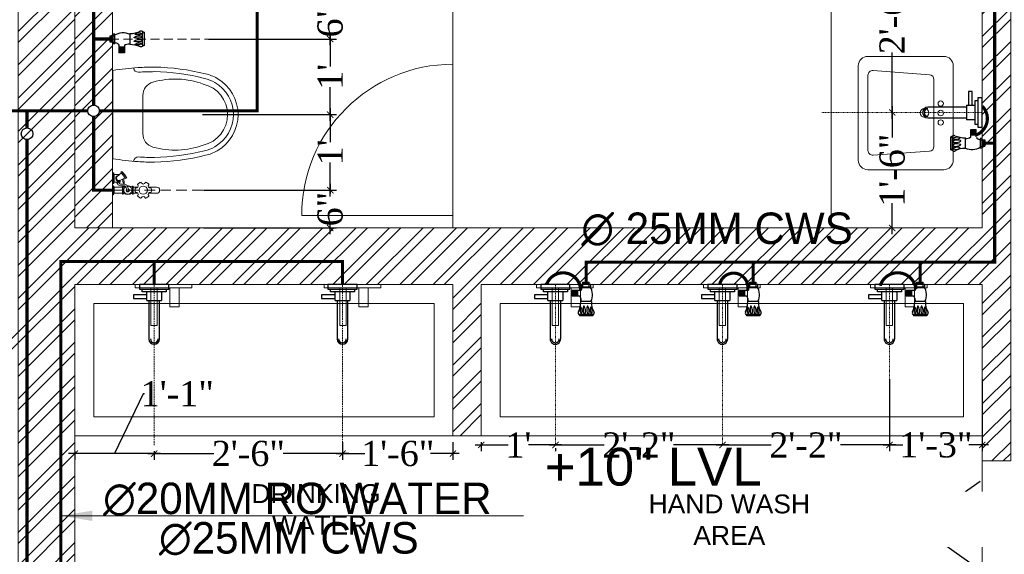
# Model space of a CAD drawing. Header units: inches. Extents: x 105152 to 158499, y 12149 to 30915.
# Tile 319 of 339: x 125261 to 125417, y 29216 to 29301. Entities that reach past the tile are written whole.
import ezdxf

# ---------------------------------------------------------------- set-up
doc = ezdxf.new("R2010")
doc.units = ezdxf.units.IN
doc.header["$MEASUREMENT"] = 0
doc.header["$PDMODE"] = 34
doc.linetypes.add('DASHED2', pattern=[0.375, 0.25, -0.125])
for name, color, linetype, lineweight in [('CENTER', 46, 'DASHED2', 9), ('FC', 1, 'Continuous', 9), ('FIRE TEXT', 7, 'Continuous', 25), ('PL. FICTURE', 4, 'Continuous', 25), ('PP RO ', 4, 'Continuous', 0), ('PP-Domestic  Cold Water Supply', 5, 'Continuous', 25), ('PP-SPRINKLER PIPE', 1, 'Continuous', 0), ('PP-TEXT', 7, 'Continuous', 40), ('RO WATER ', 15, 'Continuous', 15)]:
    doc.layers.add(name, color=color, linetype=linetype, lineweight=lineweight)
doc.layers.add('PD_025_TEXT', color=61, linetype='Continuous')
doc.layers.add('PP--DIM', color=7, linetype='Continuous')
doc.layers.add('PD_BASE', color=8, linetype='Continuous', transparency=0.5)
doc.styles.add('MtX_Times_New_Roman', font='txt')
doc.styles.get("Standard").update_dxf_attribs({"font": 'arial.ttf', "height": 6})
doc.styles.add('style1', font='arial.ttf', dxfattribs={"height": 500})
doc.styles.add('TIMES NEW ROMAN', font='times.ttf')
doc.dimstyles.new('ISO-10', dxfattribs={"dimtxt": 6, "dimasz": 0.5, "dimexe": 1.25, "dimexo": 0.625, "dimtad": 1, "dimtoh": 1, "dimdec": 1, "dimlunit": 4, "dimtxsty": 'Standard', "dimblk": 'ARCHTICK', "dimcen": 2.5, "dimclrt": 3, "dimadec": 0, "dimazin": 0, "dimtfac": 1, "dimtdec": 1, "dimtmove": 1, "dimatfit": 3, "dimfxl": 1, "dimarcsym": 0})
doc.dimstyles.new('PP-DIM', dxfattribs={"dimtxt": 4, "dimasz": 1, "dimexe": 1, "dimexo": 1, "dimgap": 0.09, "dimtad": 0, "dimdec": 0, "dimzin": 0, "dimdsep": 46, "dimlunit": 4, "dimtxsty": 'TIMES NEW ROMAN', "dimblk": 'ARCHTICK', "dimcen": 0.09, "dimdle": 1, "dimclrd": 256, "dimclre": 256, "dimclrt": 256, "dimadec": 0, "dimazin": 0, "dimtfac": 1, "dimtdec": 4, "dimtofl": 0, "dimtmove": 1, "dimatfit": 3, "dimfxl": 1, "dimtolj": 1, "dimtzin": 0, "dimlwd": -1, "dimlwe": -1, "dimarcsym": 0})

# ---------------------------------------------------------------- blocks, each defined once
blk = doc.blocks.new('LV')
at = {"color": 251, "lineweight": 5}
for p, q in [((-254, 510.1), (254, 510.1)), ((-304.8, 50.8), (-304.8, 459.3)), ((-205.3, 127), (-226.3, 430.8)), ((-201, 458), (203.1, 458)), ((228.4, 430.6), (205.5, 126.8)), ((304.8, 459.3), (304.8, 50.8)), ((180.2, 103.5), (-180, 103.5)), ((254, 0), (-254, 0))]:
    blk.add_line(p, q, dxfattribs=at)
for centre, radius in [((0.4, 154.3), 23.6), ((-50.8, 67.2), 14.4), ((0, 67.2), 15.3), ((50.8, 67.2), 14.4)]:
    blk.add_circle(centre, radius, dxfattribs=at)
for centre, radius, start, end in [((-254, 459.3), 50.8, 90, 180), ((254, 459.3), 50.8, 0, 90), ((-201, 432.6), 25.4, 90, 184.2016), ((203.1, 432.6), 25.4, 355.4179, 90), ((-180, 128.9), 25.4, 184.2016, 270), ((180.2, 128.9), 25.4, 270, 355.4179), ((-254, 50.8), 50.8, 180, 270), ((254, 50.8), 50.8, 270, 0)]:
    blk.add_arc(centre, radius, start, end, dxfattribs=at)
blk = doc.blocks.new('ta0p3456')
at = {"color": 251, "lineweight": 5, "ltscale": 12}
for points in [[(-4.5, 0), (4.5, 0), (4.5, -0.5), (-4.5, -0.5)], [(-1, -0.5), (-1, -6.5), (-2, -6.5), (-2, -0.5)], [(2.5, -0.5), (2.5, -3.5), (1, -3.5), (1, -0.5)]]:
    blk.add_lwpolyline(points, close=True, dxfattribs=at)
blk = doc.blocks.new('A$C24556D30')
at = {"color": 251, "lineweight": 5}
for p, q in [((170, 400), (170, 20)), ((300, 210), (300, 292.2)), ((300, 210), (300, 127.8))]:
    blk.add_line(p, q, dxfattribs=at)
for points in [[(279.9, 412.5, 0.02753), (170, 400, 0.02753)], [(564.9, 366.1, 0.054905), (349.5, 395, 0.054905)], [(569.7, 385.6, 0.054905), (350, 415, 0.054905)], [(300, 210), (300, 290, 0.704392)], [(300, 210), (300, 130, -0.704392)], [(564.9, 53.9, -0.054905), (349.5, 25, -0.054905)], [(170, 20, 0.02753), (279.9, 7.5, 0.02753)], [(569.7, 34.4, -0.054905), (350, 5, -0.054905)]]:
    blk.add_lwpolyline(points, format="xyb", dxfattribs=at)
for centre, radius, start, end in [((279.9, 412.5), 20, 184.5905, 273.8823), ((350, -585), 1000, 90, 94.0204), ((350, -585), 980, 90, 94.0204), ((530, 210), 180, 60, 77.2425), ((360, 292.2), 60, 105.9249, 180), ((439, 15.2), 348.1, 69.701, 105.9249), ((530, 210), 135, 0, 77.2425), ((530, 210), 160, 60, 77.2425), ((530, 210), 160, 0, 60), ((530, 210), 180, 0, 60), ((530, 210), 135, 282.7575, 0), ((530, 210), 160, 300, 0), ((530, 210), 180, 300, 0), ((360, 127.8), 60, 180, 254.0751), ((439, 404.8), 348.1, 254.0751, 290.299), ((530, 210), 160, 282.7575, 300), ((530, 210), 180, 282.7575, 300), ((279.9, 7.5), 20, 86.1177, 175.4095), ((350, 1005), 1000, 265.9796, 270), ((350, 1005), 980, 265.9796, 270)]:
    blk.add_arc(centre, radius, start, end, dxfattribs=at)
blk = doc.blocks.new('_ArchTick')
at = {"color": 0, "linetype": 'ByBlock', "const_width": 0.15}
blk.add_lwpolyline([(-0.5, -0.5), (0.5, 0.5)], dxfattribs=at)
blk = doc.blocks.new('FOSSIL-PP')
at = {"layer": 'CENTER', "lineweight": 5, "ltscale": 5}
blk.add_line((-0.13, 0), (19.81, 0), dxfattribs=at)
at = {"layer": 'FC', "color": 4, "lineweight": 5}
for p, q in [((-0.02, 0.53), (-0.13, 0.53)), ((-0.13, -0.53), (-0.13, 0.53)), ((-0.02, 0.46), (-0.02, 0.53)), ((0.03, 0.37), (-0.02, 0.46)), ((0.03, -0.37), (0.03, 0.37)), ((0.03, 0.36), (1.01, 0.36)), ((1.01, -0.46), (1.01, 0.46)), ((1.01, 0.46), (1.11, 0.46)), ((1.11, -0.46), (1.11, 0.46)), ((2.2, -0.46), (2.2, 0.46)), ((2.2, 0.46), (2.3, 0.46)), ((2.3, -0.46), (2.3, 0.46)), ((2.3, 0.36), (2.84, 0.36)), ((4.1, 0.36), (5.04, 0.36)), ((-0.02, -0.53), (-0.13, -0.53)), ((0.01, -0.77), (-0.13, -0.77)), ((-0.13, -2.06), (-0.13, -0.77)), ((0.03, -0.37), (-0.02, -0.46)), ((-0.02, -0.46), (-0.02, -0.53)), ((0.01, -0.86), (0.01, -0.77)), ((0.06, -0.96), (0.01, -0.86)), ((0.03, -0.36), (1.01, -0.36)), ((0.06, -0.96), (0.76, -0.96)), ((0.06, -1.86), (0.06, -0.96)), ((0.76, -1.1), (0.76, -0.96)), ((1.01, -0.46), (1.11, -0.46)), ((2.2, -0.46), (2.3, -0.46)), ((2.3, -0.36), (2.84, -0.36)), ((4.1, -0.36), (5.04, -0.36)), ((0.01, -2.06), (-0.13, -2.06)), ((0.06, -1.86), (0.01, -1.97)), ((0.01, -1.97), (0.01, -2.06)), ((0.06, -1.86), (0.68, -1.86))]:
    blk.add_line(p, q, dxfattribs=at)
at = {"layer": 'FC', "color": 4, "lineweight": 5, "ltscale": 5}
for p, q in [((-0.02, -0.46), (-0.02, 0.46)), ((0.01, -1.97), (0.01, -0.86)), ((0.7, -1.15), (1.35, -1.47)), ((0.76, -1.04), (0.76, -1.05)), ((0.41, -1.63), (0.91, -2.05)), ((0.85, -2.14), (1.4, -1.39)), ((0.85, -2.14), (0.94, -2.22)), ((0.94, -2.22), (1.52, -1.45)), ((1.4, -1.39), (1.52, -1.45))]:
    blk.add_line(p, q, dxfattribs=at)
blk.add_lwpolyline([(1.18, -1.39), (1.22, -0.77), (1.07, -0.99), (1.01, -1.3)], dxfattribs=at)
at = {"layer": 'FC', "color": 4, "lineweight": 5}
blk.add_circle((3.47, 0), 0.486, dxfattribs=at)
for centre, radius, start, end in [((1.66, -0.6), 1.11, 60.4436, 119.5564), ((1.66, 0), 0.486, 261.9846, 237.5179), ((1.66, 0.02), 0.107, 323.8917, 184.9075), ((3.47, 0), 0.972, 168.1949, 191.8051), ((2.58, 0.19), 0.0607, 80.4873, 168.1949), ((2.63, 0.49), 0.243, 260.4873, 39.5127), ((2.86, 0.68), 0.0607, 131.8051, 219.5127), ((3.47, 0), 0.972, 108.1949, 131.8051), ((3.19, 0.87), 0.0607, 20.4873, 108.1949), ((3.47, 0.97), 0.243, 200.4873, 339.5127), ((3.76, 0.87), 0.0607, 71.8051, 159.5127), ((3.47, 0), 0.972, 48.1949, 71.8051), ((4.31, 0.49), 0.243, 140.4873, 279.5127), ((4.08, 0.68), 0.0607, 320.4873, 48.1949), ((4.36, 0.19), 0.0607, 11.8051, 99.5127), ((3.47, 0), 0.972, 348.1949, 11.8051), ((5.04, 0), 0.364, 270, 90), ((0.59, -1.41), 0.357, 61.9682, 267.3149), ((1.66, 0.6), 1.11, 240.4436, 253.6649), ((1.66, 0.6), 1.11, 265.6907, 299.5564), ((2.58, -0.19), 0.0607, 191.8051, 279.5127), ((2.63, -0.49), 0.243, 320.4873, 99.5127), ((2.86, -0.68), 0.0607, 140.4873, 228.1949), ((3.47, 0), 0.972, 228.1949, 251.8051), ((3.19, -0.87), 0.0607, 251.8051, 339.5127), ((3.47, -0.97), 0.243, 20.4873, 159.5127), ((3.76, -0.87), 0.0607, 200.4873, 288.1949), ((3.47, 0), 0.972, 288.1949, 311.8051), ((4.31, -0.49), 0.243, 80.4873, 219.5127), ((4.08, -0.68), 0.0607, 311.8051, 39.5127), ((4.36, -0.19), 0.0607, 260.4873, 348.1949)]:
    blk.add_arc(centre, radius, start, end, dxfattribs=at)
at = {"layer": 'FC', "color": 4, "lineweight": 5, "ltscale": 5}
for centre, radius, start, end in [((1.66, 0.02), 0.186, 286.7319, 221.6454), ((0.59, -1.41), 0.282, 61.0816, 230.1615), ((-0.15, -0.8), 1.78, 307.6922, 338.855)]:
    blk.add_arc(centre, radius, start, end, dxfattribs=at)
at = {"layer": 'FC', "color": 4, "lineweight": 5, "ltscale": 5, "extrusion": (0, 0, -1)}
for centre in [(1.11, -2.03), (1.15, -2), (1.16, -1.96), (1.19, -1.95), (1.23, -1.9), (1.26, -1.86), (1.29, -1.8), (1.29, -1.83), (1.32, -1.8), (1.32, -1.76), (1.36, -1.71), (1.39, -1.68), (1.41, -1.64), (1.43, -1.59)]:
    blk.add_ellipse(centre, major_axis=(0, -0.01), ratio=0.499725, dxfattribs=at)
at = {"layer": 'FC', "color": 4, "lineweight": 5, "ltscale": 5}
for points, knots in [([(1.56, 0.01), (1.53, -0.09), (1.5, -0.19), (1.43, -0.36), (1.39, -0.43), (1.32, -0.49), (1.29, -0.5), (1.2, -0.51), (1.15, -0.51), (1, -0.5), (0.91, -0.5), (0.74, -0.52), (0.67, -0.55), (0.56, -0.62), (0.51, -0.67), (0.41, -0.79), (0.36, -0.88), (0.32, -0.96)], [0, 0, 0, 0, 0.269121, 0.269121, 0.560472, 0.560472, 0.736407, 0.736407, 0.912343, 0.912343, 1.155943, 1.155943, 1.338292, 1.338292, 1.520641, 1.520641, 1.763356, 1.763356, 1.763356, 1.763356]), ([(1.75, -0.04), (1.72, -0.15), (1.69, -0.25), (1.62, -0.43), (1.58, -0.51), (1.48, -0.62), (1.43, -0.65), (1.31, -0.7), (1.25, -0.71), (1.07, -0.71), (0.96, -0.7), (0.8, -0.71), (0.76, -0.73), (0.66, -0.79), (0.62, -0.85), (0.57, -0.93), (0.56, -0.94), (0.55, -0.96)], [0, 0, 0, 0, 0.269826, 0.269826, 0.494375, 0.494375, 0.654677, 0.654677, 0.814978, 0.814978, 1.117554, 1.117554, 1.3623, 1.3623, 1.607046, 1.607046, 1.669366, 1.669366, 1.669366, 1.669366])]:
    blk.add_open_spline(points, degree=3, knots=knots, dxfattribs=at)
blk = doc.blocks.new('PP-SINGLE TAP BASIN')
at = {"layer": 'CENTER', "linetype": 'DASHED2'}
blk.add_line((457.2, 0), (0, 0), dxfattribs=at)
at = {"layer": 'PL. FICTURE', "color": 4}
for p, q in [((-6.8, 78.4), (-6.8, 96.4)), ((5.8, 96.4), (-6.8, 96.4)), ((-6.8, 87.4), (0, 87.4)), ((-5.6, 96.4), (-5.6, 78.4)), ((-4.5, 96.4), (-4.5, 78.4)), ((-3.4, 96.4), (-3.4, 78.4)), ((-2.3, 96.4), (-2.3, 78.4)), ((-1.1, 96.4), (-1.1, 78.4)), ((0, 101), (0, 74.4)), ((5.9, 101), (0, 101)), ((5.9, 74.4), (5.9, 101)), ((48.4, 102.8), (48.4, 72.7)), ((89.4, 106.7), (89.4, 69.2)), ((0, 78.4), (-6.8, 78.4)), ((5.9, 78.4), (-6.8, 78.4)), ((0, 74.4), (5.9, 74.4)), ((17.1, 69.9), (17.1, 48.2)), ((33.2, 63.9), (17.1, 63.9)), ((33.2, 61.9), (17.1, 61.9)), ((33.2, 60), (17.1, 60)), ((33.2, 58), (17.1, 58)), ((33.2, 70), (33.2, 48.2)), ((33.2, 56), (17.1, 56)), ((33.2, 54.1), (17.1, 54.1)), ((33.2, 52.1), (17.1, 52.1)), ((33.2, 50.1), (17.1, 50.1)), ((33.2, 50.1), (17.1, 50.1)), ((33.2, 48.2), (17.1, 48.2))]:
    blk.add_line(p, q, dxfattribs=at)
at = {"layer": 'PL. FICTURE'}
for p, q in [((20.4, 21.2), (45.4, 21.2)), ((45.4, -21.2), (45.4, 21.2)), ((154.8, 15.2), (45.4, 15.2)), ((45.4, -21.2), (20.4, -21.2)), ((45.4, -15.2), (154.8, -15.2))]:
    blk.add_line(p, q, dxfattribs=at)
at = {"layer": 'PL. FICTURE', "linetype": 'Continuous'}
blk.add_lwpolyline([(0, 41.7), (0, -41.7), (13.1, -41.7), (13.1, 41.7)], close=True, dxfattribs=at)
at = {"layer": 'PL. FICTURE'}
for points in [[(13.1, 34.2), (20.4, 34.2), (20.4, -34.2), (13.1, -34.2)], [(39.4, -21.2), (29.4, -21.2), (29.4, -59.4), (39.4, -59.4)]]:
    blk.add_lwpolyline(points, close=True, dxfattribs=at)
at = {"layer": 'PL. FICTURE', "color": 4}
for centre, radius, start, end in [((29.4, 60.7), 45, 64.9956, 121.5797), ((53.5, 146.8), 44.3, 263.3195, 304.5359), ((62.1, 91.8), 0.911, 112.3068, 247.6932), ((76.3, 68.5), 28.2, 90.6273, 120.998), ((71.2, 123.1), 33.5, 253.6094, 285.3435), ((76.3, 57.8), 28.2, 90.6273, 120.998), ((74.6, 88.1), 17.1, 57.6622, 132.7666), ((71.4, 124.1), 24.9, 250.2963, 290.4807), ((75.8, 75.8), 20.9, 66.6687, 89.4909), ((75.8, 65.1), 20.9, 66.6687, 89.4909), ((80.6, 104.9), 5.77, 31.4335, 109.9133), ((78.9, 107.8), 7.06, 279.3347, 312.6985), ((77.3, 97.5), 7.26, 292.6508, 339.7025), ((77.3, 86.8), 7.26, 292.6508, 339.7025), ((439.5, 88.1), 354.5, 176.8113, 183.3087), ((91.4, 120.6), 14, 245.192, 261.5484), ((8.4, 67.9), 8.91, 13.5129, 106.5185), ((46.7, 49.8), 24.3, 86.0586, 123.9894), ((43.9, -19.2), 92, 68.3225, 87.2128), ((62.1, 81.1), 0.911, 112.3068, 247.6932), ((71.2, 112.4), 33.5, 253.6094, 285.3435), ((74.5, 59.5), 17.1, 57.6622, 132.7666), ((71.3, 95.5), 24.9, 250.2963, 290.4807), ((81.1, 70.7), 5.39, 233.9467, 326.4616), ((78.8, 79.2), 7.06, 279.3347, 312.6985), ((83.8, 77.9), 10.3, 279.9211, 302.8376)]:
    blk.add_arc(centre, radius, start, end, dxfattribs=at)
at = {"layer": 'PL. FICTURE'}
for radius in [15.2, 15.2, 11]:
    blk.add_arc((154.8, 0), radius, 270, 90, dxfattribs=at)
blk = doc.blocks.new('TAP')
at = {"layer": 'CENTER', "linetype": 'DASHED2'}
blk.add_line((130144.77, 23333.23), (130144.77, 23358.7), dxfattribs=at)
at = {"layer": 'PL. FICTURE'}
for p, q in [((130143.59, 23356.17), (130143.59, 23357.56)), ((130143.59, 23356.17), (130145.95, 23356.17)), ((130143.92, 23356.17), (130143.92, 23350.07)), ((130145.61, 23350.07), (130145.61, 23356.17)), ((130145.95, 23357.56), (130145.95, 23356.17))]:
    blk.add_line(p, q, dxfattribs=at)
at = {"layer": 'PL. FICTURE', "linetype": 'Continuous'}
blk.add_lwpolyline([(130147.09, 23358.7), (130142.44, 23358.7), (130142.44, 23357.97), (130147.09, 23357.97)], close=True, dxfattribs=at)
at = {"layer": 'PL. FICTURE'}
for points in [[(130146.67, 23357.97), (130146.67, 23357.56), (130142.86, 23357.56), (130142.86, 23357.97)], [(130143.59, 23356.5), (130143.59, 23357.06), (130141.46, 23357.06), (130141.46, 23356.5)]]:
    blk.add_lwpolyline(points, close=True, dxfattribs=at)
for radius in [0.847, 0.847, 0.612]:
    blk.add_arc((130144.77, 23350.07), radius, 180, 0, dxfattribs=at)
blk = doc.blocks.new('ANGLE VALVE1-PP')
at = {"layer": 'CENTER', "ltscale": 5}
blk.add_line((0, 19.94), (0, 0), dxfattribs=at)
at = {"layer": 'PL. FICTURE'}
for p, q in [((0.94, 4.68), (-0.89, 4.69)), ((-0.85, 1.95), (-1.91, 1.95)), ((-1.91, 1.95), (-1.91, 1.16)), ((-1.86, 1.95), (-1.86, 1.16)), ((-1.8, 1.95), (-1.8, 1.16)), ((-1.75, 1.95), (-1.75, 1.16)), ((-1.69, 1.95), (-1.69, 1.16)), ((-1.64, 1.95), (-1.64, 1.16)), ((-1.58, 1.95), (-1.58, 1.16)), ((-1.53, 1.95), (-1.53, 1.16)), ((-1.47, 1.95), (-1.47, 1.16)), ((-1.42, 1.95), (-1.42, 1.16)), ((-1.36, 1.95), (-1.36, 1.16)), ((-1.31, 1.95), (-1.31, 1.16)), ((-1.25, 1.95), (-1.25, 1.16)), ((-1.2, 1.95), (-1.2, 1.16)), ((-1.15, 1.95), (-1.15, 1.16)), ((0.75, 2.69), (-0.72, 2.69)), ((-0.85, 1.16), (-1.91, 1.16)), ((-0.63, 0.62), (0.66, 0.62)), ((-0.63, 0.33), (-0.63, 0.62)), ((0.66, 0.33), (-0.63, 0.33)), ((-0.44, 0.33), (-0.44, 0.62)), ((-0.44, 0.33), (-0.44, 0)), ((-0.44, 0.28), (0.44, 0.28)), ((-0.44, 0.22), (0.44, 0.22)), ((-0.44, 0.17), (0.44, 0.17)), ((-0.44, 0.11), (0.44, 0.11)), ((-0.44, 0.06), (0.44, 0.06)), ((-0.44, 0), (0.44, 0)), ((0, 0), (0, 0.33)), ((0.44, 0.33), (0.44, 0.62)), ((0.44, 0), (0.44, 0.33)), ((0.66, 0.62), (0.66, 0.33))]:
    blk.add_line(p, q, dxfattribs=at)
for centre, radius, start, end in [((-0.81, 4.28), 0.263, 123.5384, 216.0533), ((-5.19, 2.47), 4.48, 2.7872, 21.6775), ((-0.46, 4.41), 0.504, 147.1624, 170.0789), ((0.04, 21.74), 17.27, 266.6913, 273.1887), ((0.4, 3.8), 1.21, 159.5193, 199.7037), ((-1.36, 3.96), 0.833, 317.2334, 32.3378), ((-0.4, 4.17), 0.344, 137.3015, 170.6653), ((1.22, 3.8), 1.63, 164.6565, 196.3906), ((-0.03, 4.1), 0.353, 110.2975, 157.3492), ((-1.08, 4.02), 1.02, 0.5091, 23.3313), ((1.74, 3.8), 1.63, 164.6565, 196.3906), ((0.49, 4.1), 0.353, 110.2975, 157.3492), ((-0.56, 4.02), 1.02, 0.5091, 23.3313), ((1.79, 3.81), 1.21, 159.5193, 199.7037), ((0.04, 3.96), 0.833, 317.2334, 32.3378), ((0.99, 4.18), 0.344, 137.3015, 170.6653), ((2.89, 2.94), 2.16, 145.4641, 186.6805), ((1.62, 4.79), 0.684, 188.4516, 204.808), ((0.85, 4.26), 0.281, 340.0867, 58.5665), ((-0.3, 3.36), 0.0444, 202.3068, 337.6932), ((-1.44, 4.05), 1.38, 329.002, 359.3727), ((0.22, 3.36), 0.0444, 202.3068, 337.6932), ((-0.92, 4.05), 1.38, 329.002, 359.3727), ((-1.83, 2.61), 1.18, 326.0106, 3.9414), ((-1.3, 1.76), 2.19, 328.4203, 25.0044), ((-0.95, 0.74), 0.434, 343.4815, 76.4871)]:
    blk.add_arc(centre, radius, start, end, dxfattribs=at)
blk = doc.blocks.new('*D435')
at = {"layer": 'Defpoints', "color": 0}
for p in [(125399.02, 29245.15), (125413.77, 29245.15), (125399.02, 29233.69)]:
    blk.add_point(p, dxfattribs=at)
at = {"layer": 'PP--DIM', "ltscale": 12}
for p, q in [((125399.02, 29244.15), (125399.02, 29232.69)), ((125413.77, 29244.15), (125413.77, 29232.69)), ((125398.02, 29233.69), (125401.18, 29233.69)), ((125414.77, 29233.69), (125411.62, 29233.69))]:
    blk.add_line(p, q, dxfattribs=at)
at = {"layer": 'PP--DIM', "rotation": 180}
blk.add_blockref('_ArchTick', (125399.02, 29233.69), dxfattribs=at)
at = {"layer": 'PP--DIM'}
blk.add_blockref('_ArchTick', (125413.77, 29233.69), dxfattribs=at)
at = {"layer": 'PP--DIM', "insert": (125406.4, 29233.69), "char_height": 4, "attachment_point": 5, "style": 'TIMES NEW ROMAN'}
blk.add_mtext('\\A1;1\'-3"', dxfattribs=at)
blk = doc.blocks.new('*D436')
at = {"layer": 'Defpoints', "color": 0}
for p in [(125399.02, 29245.15), (125372.52, 29233.69), (125372.52, 29233.69)]:
    blk.add_point(p, dxfattribs=at)
at = {"layer": 'PP--DIM', "ltscale": 12}
for p, q in [((125399.02, 29244.15), (125399.02, 29232.69)), ((125371.52, 29233.69), (125380.27, 29233.69)), ((125372.52, 29232.69), (125372.52, 29232.69)), ((125400.02, 29233.69), (125391.28, 29233.69))]:
    blk.add_line(p, q, dxfattribs=at)
at = {"layer": 'PP--DIM', "rotation": 180}
blk.add_blockref('_ArchTick', (125372.52, 29233.69), dxfattribs=at)
at = {"layer": 'PP--DIM'}
blk.add_blockref('_ArchTick', (125399.02, 29233.69), dxfattribs=at)
at = {"layer": 'PP--DIM', "insert": (125385.77, 29233.69), "char_height": 4, "attachment_point": 5, "style": 'TIMES NEW ROMAN'}
blk.add_mtext('\\A1;2\'-2"', dxfattribs=at)
blk = doc.blocks.new('*D437')
at = {"layer": 'Defpoints', "color": 0}
for p in [(125346.02, 29234.19), (125346.02, 29233.69), (125372.52, 29233.69)]:
    blk.add_point(p, dxfattribs=at)
at = {"layer": 'PP--DIM', "ltscale": 12}
for p, q in [((125372.52, 29234.69), (125372.52, 29234.69)), ((125345.02, 29233.69), (125353.77, 29233.69)), ((125346.02, 29233.19), (125346.02, 29232.69)), ((125373.52, 29233.69), (125364.78, 29233.69))]:
    blk.add_line(p, q, dxfattribs=at)
at = {"layer": 'PP--DIM', "rotation": 180}
blk.add_blockref('_ArchTick', (125346.02, 29233.69), dxfattribs=at)
at = {"layer": 'PP--DIM'}
blk.add_blockref('_ArchTick', (125372.52, 29233.69), dxfattribs=at)
at = {"layer": 'PP--DIM', "insert": (125359.27, 29233.69), "char_height": 4, "attachment_point": 5, "style": 'TIMES NEW ROMAN'}
blk.add_mtext('\\A1;2\'-2"', dxfattribs=at)
blk = doc.blocks.new('*D438')
at = {"layer": 'Defpoints', "color": 0}
for p in [(125334.27, 29235.15), (125346.02, 29234.19), (125334.27, 29233.69)]:
    blk.add_point(p, dxfattribs=at)
at = {"layer": 'PP--DIM', "ltscale": 12}
for p, q in [((125334.27, 29234.15), (125334.27, 29232.69)), ((125333.27, 29233.69), (125338.52, 29233.69)), ((125347.02, 29233.69), (125341.78, 29233.69)), ((125346.02, 29233.19), (125346.02, 29232.69))]:
    blk.add_line(p, q, dxfattribs=at)
at = {"layer": 'PP--DIM', "rotation": 180}
blk.add_blockref('_ArchTick', (125334.27, 29233.69), dxfattribs=at)
at = {"layer": 'PP--DIM'}
blk.add_blockref('_ArchTick', (125346.02, 29233.69), dxfattribs=at)
at = {"layer": 'PP--DIM', "insert": (125340.15, 29233.69), "char_height": 4, "attachment_point": 5, "style": 'TIMES NEW ROMAN'}
blk.add_mtext("\\A1;1'", dxfattribs=at)
blk = doc.blocks.new('*D439')
at = {"layer": 'Defpoints', "color": 0}
for p in [(125312.24, 29235.15), (125329.77, 29235.15), (125312.24, 29232.32)]:
    blk.add_point(p, dxfattribs=at)
at = {"layer": 'PP--DIM', "ltscale": 12}
for p, q in [((125312.24, 29234.15), (125312.24, 29231.32)), ((125329.77, 29234.15), (125329.77, 29231.32)), ((125311.24, 29232.32), (125315.78, 29232.32)), ((125330.77, 29232.32), (125326.23, 29232.32))]:
    blk.add_line(p, q, dxfattribs=at)
at = {"layer": 'PP--DIM', "rotation": 180}
blk.add_blockref('_ArchTick', (125312.24, 29232.32), dxfattribs=at)
at = {"layer": 'PP--DIM'}
blk.add_blockref('_ArchTick', (125329.77, 29232.32), dxfattribs=at)
at = {"layer": 'PP--DIM', "insert": (125321.01, 29232.32), "char_height": 4, "attachment_point": 5, "style": 'TIMES NEW ROMAN'}
blk.add_mtext('\\A1;1\'-6"', dxfattribs=at)
blk = doc.blocks.new('*D440')
at = {"layer": 'Defpoints', "color": 0}
for p in [(125312.24, 29235.15), (125282.36, 29233.69), (125282.36, 29232.32)]:
    blk.add_point(p, dxfattribs=at)
at = {"layer": 'PP--DIM', "ltscale": 12}
for p, q in [((125312.24, 29234.15), (125312.24, 29231.32)), ((125281.36, 29232.32), (125291.8, 29232.32)), ((125282.36, 29232.69), (125282.36, 29231.32)), ((125313.24, 29232.32), (125302.81, 29232.32))]:
    blk.add_line(p, q, dxfattribs=at)
at = {"layer": 'PP--DIM', "rotation": 180}
blk.add_blockref('_ArchTick', (125282.36, 29232.32), dxfattribs=at)
at = {"layer": 'PP--DIM'}
blk.add_blockref('_ArchTick', (125312.24, 29232.32), dxfattribs=at)
at = {"layer": 'PP--DIM', "insert": (125297.3, 29232.32), "char_height": 4, "attachment_point": 5, "style": 'TIMES NEW ROMAN'}
blk.add_mtext('\\A1;2\'-6"', dxfattribs=at)
blk = doc.blocks.new('*D441')
at = {"layer": 'Defpoints', "color": 0}
for p in [(125269.77, 29233.69), (125269.77, 29232.32), (125282.36, 29233.69)]:
    blk.add_point(p, dxfattribs=at)
at = {"layer": 'PP--DIM', "ltscale": 12}
for p, q in [((125280.63, 29241.83), (125276.07, 29232.32)), ((125280.81, 29241.83), (125280.63, 29241.83)), ((125283.36, 29232.32), (125268.77, 29232.32)), ((125269.77, 29232.69), (125269.77, 29231.32)), ((125282.36, 29232.69), (125282.36, 29231.32))]:
    blk.add_line(p, q, dxfattribs=at)
at = {"layer": 'PP--DIM', "rotation": 180}
blk.add_blockref('_ArchTick', (125269.77, 29232.32), dxfattribs=at)
at = {"layer": 'PP--DIM'}
blk.add_blockref('_ArchTick', (125282.36, 29232.32), dxfattribs=at)
at = {"layer": 'PP--DIM', "insert": (125286.03, 29241.83), "char_height": 4, "attachment_point": 5, "style": 'TIMES NEW ROMAN'}
blk.add_mtext('\\A1;1\'-1"', dxfattribs=at)
blk = doc.blocks.new('*D461')
at = {"layer": 'Defpoints', "color": 0}
for p in [(125290.49, 29304.15), (125290, 29298.15), (125310.29, 29298.15)]:
    blk.add_point(p, dxfattribs=at)
at = {"layer": 'PP--DIM', "ltscale": 12}
for p, q in [((125291.49, 29304.15), (125311.29, 29304.15)), ((125310.29, 29305.15), (125310.29, 29303.6)), ((125291, 29298.15), (125311.29, 29298.15)), ((125310.29, 29297.15), (125310.29, 29298.7))]:
    blk.add_line(p, q, dxfattribs=at)
at = {"layer": 'PP--DIM'}
for p, rotation in [((125310.29, 29304.15), 90), ((125310.29, 29298.15), 270)]:
    blk.add_blockref('_ArchTick', p, dxfattribs=dict(at, rotation=rotation))
at = {"layer": 'PP--DIM', "insert": (125310.29, 29301.15), "char_height": 4, "attachment_point": 5, "rotation": 90, "style": 'TIMES NEW ROMAN'}
blk.add_mtext('\\A1;6"', dxfattribs=at)
blk = doc.blocks.new('*D462')
at = {"layer": 'Defpoints', "color": 0}
for p in [(125290, 29298.15), (125289.04, 29286.15), (125310.29, 29286.15)]:
    blk.add_point(p, dxfattribs=at)
at = {"layer": 'PP--DIM', "ltscale": 12}
for p, q in [((125291, 29298.15), (125311.29, 29298.15)), ((125310.29, 29299.15), (125310.29, 29293.78)), ((125310.29, 29285.15), (125310.29, 29290.52)), ((125290.04, 29286.15), (125311.29, 29286.15))]:
    blk.add_line(p, q, dxfattribs=at)
at = {"layer": 'PP--DIM'}
for p, rotation in [((125310.29, 29298.15), 90), ((125310.29, 29286.15), 270)]:
    blk.add_blockref('_ArchTick', p, dxfattribs=dict(at, rotation=rotation))
at = {"layer": 'PP--DIM', "insert": (125310.29, 29292.15), "char_height": 4, "attachment_point": 5, "rotation": 90, "style": 'TIMES NEW ROMAN'}
blk.add_mtext("\\A1;1'", dxfattribs=at)
blk = doc.blocks.new('*D463')
at = {"layer": 'Defpoints', "color": 0}
for p in [(125289.04, 29286.15), (125289.19, 29274.15), (125310.29, 29274.15)]:
    blk.add_point(p, dxfattribs=at)
at = {"layer": 'PP--DIM', "ltscale": 12}
for p, q in [((125310.29, 29287.15), (125310.29, 29281.78)), ((125290.04, 29286.15), (125311.29, 29286.15)), ((125310.29, 29273.15), (125310.29, 29278.52)), ((125290.19, 29274.15), (125311.29, 29274.15))]:
    blk.add_line(p, q, dxfattribs=at)
at = {"layer": 'PP--DIM'}
for p, rotation in [((125310.29, 29286.15), 90), ((125310.29, 29274.15), 270)]:
    blk.add_blockref('_ArchTick', p, dxfattribs=dict(at, rotation=rotation))
at = {"layer": 'PP--DIM', "insert": (125310.29, 29280.15), "char_height": 4, "attachment_point": 5, "rotation": 90, "style": 'TIMES NEW ROMAN'}
blk.add_mtext("\\A1;1'", dxfattribs=at)
blk = doc.blocks.new('*D464')
at = {"layer": 'Defpoints', "color": 0}
for p in [(125289.19, 29274.15), (125289.19, 29268.15), (125310.29, 29268.15)]:
    blk.add_point(p, dxfattribs=at)
at = {"layer": 'PP--DIM', "ltscale": 12}
for p, q in [((125310.29, 29275.15), (125310.29, 29273.6)), ((125290.19, 29274.15), (125311.29, 29274.15)), ((125290.19, 29268.15), (125311.29, 29268.15)), ((125310.29, 29267.15), (125310.29, 29268.7))]:
    blk.add_line(p, q, dxfattribs=at)
at = {"layer": 'PP--DIM'}
for p, rotation in [((125310.29, 29274.15), 90), ((125310.29, 29268.15), 270)]:
    blk.add_blockref('_ArchTick', p, dxfattribs=dict(at, rotation=rotation))
at = {"layer": 'PP--DIM', "insert": (125310.29, 29271.15), "char_height": 4, "attachment_point": 5, "rotation": 90, "style": 'TIMES NEW ROMAN'}
blk.add_mtext('\\A1;6"', dxfattribs=at)
blk = doc.blocks.new('*D465')
at = {"layer": 'Defpoints', "color": 0}
for p in [(125399.47, 29286.49), (125399.47, 29286.49), (125399.47, 29268.15)]:
    blk.add_point(p, dxfattribs=at)
at = {"layer": 'PP--DIM', "ltscale": 12}
for p, q in [((125399.47, 29287.49), (125399.47, 29282.54)), ((125398.47, 29286.49), (125398.47, 29286.49)), ((125399.47, 29267.15), (125399.47, 29272.1)), ((125400.47, 29268.15), (125400.47, 29268.15))]:
    blk.add_line(p, q, dxfattribs=at)
at = {"layer": 'PP--DIM'}
for p, rotation in [((125399.47, 29286.49), 90), ((125399.47, 29268.15), 270)]:
    blk.add_blockref('_ArchTick', p, dxfattribs=dict(at, rotation=rotation))
at = {"layer": 'PP--DIM', "insert": (125399.47, 29277.32), "char_height": 4, "attachment_point": 5, "rotation": 90, "style": 'TIMES NEW ROMAN'}
blk.add_mtext('\\A1;1\'-6"', dxfattribs=at)
blk = doc.blocks.new('*D466')
at = {"layer": 'Defpoints', "color": 0}
for p in [(125399.47, 29316.57), (125400.47, 29316.57), (125399.47, 29286.49)]:
    blk.add_point(p, dxfattribs=at)
at = {"layer": 'PP--DIM', "ltscale": 12}
for p, q in [((125399.47, 29317.57), (125399.47, 29307.03)), ((125399.47, 29316.57), (125398.47, 29316.57)), ((125399.47, 29285.49), (125399.47, 29296.02)), ((125398.47, 29286.49), (125398.47, 29286.49))]:
    blk.add_line(p, q, dxfattribs=at)
at = {"layer": 'PP--DIM'}
for p, rotation in [((125399.47, 29316.57), 90), ((125399.47, 29286.49), 270)]:
    blk.add_blockref('_ArchTick', p, dxfattribs=dict(at, rotation=rotation))
at = {"layer": 'PP--DIM', "insert": (125399.47, 29301.53), "char_height": 4, "attachment_point": 5, "rotation": 90, "style": 'TIMES NEW ROMAN'}
blk.add_mtext('\\A1;2\'-6"', dxfattribs=at)
blk = doc.blocks.new('FIRST FLOOR AR PLAN')
at = {"layer": 'PD_BASE', "lineweight": 5}
h = blk.add_hatch(dxfattribs=at)
h.set_pattern_fill('ANSI32', color=256, scale=10)
h.set_pattern_definition([(45, (123733.2206, 21360.1165), (-2.65165, 2.65165), []), (45, (123734.9884, 21360.1165), (-2.65165, 2.65165), [])])
h.paths.add_polyline_path([(123743.99, 21362.2), (123700.74, 21362.2), (123700.74, 21357.7), (123743.99, 21357.7)])
h.paths.add_polyline_path([(123658.74, 21362.2), (123615.49, 21362.2), (123615.49, 21357.7), (123658.74, 21357.7)], flags=17)
h.paths.add_polyline_path([(123743.99, 21279), (123743.99, 21274.5), (123905.99, 21274.5), (123905.99, 21279), (123752.99, 21279), (123752.99, 21368.5), (123812.99, 21368.5), (123812.99, 21344.5), (123817.49, 21344.5), (123817.49, 21368.5), (123896.99, 21368.5), (123896.99, 21340.5), (123901.49, 21340.5), (123901.49, 21499.5), (123905.99, 21499.5), (123905.99, 21504), (123896.99, 21504), (123896.99, 21377.5), (123752.99, 21377.5), (123752.99, 21593.5), (123743.99, 21593.5)])
h.paths.add_polyline_path([(123688.49, 21269.56), (123692.99, 21269.56), (123692.99, 21274.5), (123701.99, 21274.5), (123701.99, 21279), (123615.49, 21279), (123615.49, 21434.5), (123538.49, 21434.5), (123538.49, 21430), (123610.99, 21430), (123610.99, 21279), (123554.99, 21279), (123554.99, 21274.5), (123688.49, 21274.5)])
h = blk.add_hatch(dxfattribs=at)
h.set_pattern_fill('ANSI32', color=256, scale=10)
h.set_pattern_definition([(45, (150297.4604, 39481.8853), (-2.65165043, 2.65165043), []), (45, (150299.228, 39481.8853), (-2.65165043, 2.65165043), [])])
h.paths.add_polyline_path([(123758.99, 21593.5), (123752.99, 21593.5), (123752.99, 21557.5), (123758.99, 21557.5)])
h.paths.add_polyline_path([(123758.99, 21557.5), (123752.99, 21557.5), (123752.99, 21521.5), (123758.99, 21521.5)])
h.paths.add_polyline_path([(123752.99, 21521.5), (123752.99, 21485.5), (123758.99, 21485.5), (123758.99, 21521.5)])
h.paths.add_polyline_path([(123758.99, 21485.5), (123752.99, 21485.5), (123752.99, 21449.5), (123758.99, 21449.5)])
h.paths.add_polyline_path([(123758.99, 21449.5), (123752.99, 21449.5), (123752.99, 21413.5), (123758.99, 21413.5)])
h.paths.add_polyline_path([(123758.99, 21413.5), (123752.99, 21413.5), (123752.99, 21377.5), (123758.99, 21377.5)])
h.paths.add_polyline_path([(124037.99, 21593.5), (124028.99, 21593.5), (124028.99, 21504), (124024.49, 21504), (124024.49, 21499.5), (124028.99, 21499.5), (124028.99, 21489.5), (124037.99, 21489.5)])
h.paths.add_polyline_path([(123956.99, 21593.5), (123952.49, 21593.5), (123952.49, 21504), (123947.99, 21504), (123947.99, 21499.5), (123982.49, 21499.5), (123982.49, 21504), (123956.99, 21504)])
h.paths.add_polyline_path([(123952.49, 21575.5), (123949.49, 21575.5), (123949.49, 21571), (123952.49, 21571)], flags=17)
h.paths.add_polyline_path([(123925.49, 21575.5), (123922.49, 21575.5), (123922.49, 21584.5), (123917.99, 21584.5), (123917.99, 21575.5), (123907.49, 21575.5), (123907.49, 21571), (123925.49, 21571)])
h.paths.add_polyline_path([(123871.49, 21593.5), (123866.99, 21593.5), (123866.99, 21577.5), (123866.99, 21571), (123871.49, 21571), (123871.49, 21575.5)])
h.paths.add_polyline_path([(124162.49, 21593.5), (124157.99, 21593.5), (124157.99, 21575.5), (124162.49, 21575.5)])
for p, q in [((123758.99, 21377.5), (123758.99, 21593.5)), ((123896.99, 21340.5), (123896.99, 21279))]:
    blk.add_line(p, q, dxfattribs=at)
at = {"layer": 'PD_BASE', "lineweight": 5, "ltscale": 12}
for p, q in [((123872.99, 21377.5), (123872.99, 21504)), ((123812.99, 21415.5), (123812.99, 21401.87)), ((123812.99, 21415.5), (123812.99, 21403.5)), ((123812.99, 21379.5), (123812.99, 21403.5)), ((123812.99, 21379.5), (123788.99, 21379.5)), ((123812.99, 21379.5), (123812.99, 21377.5)), ((123812.99, 21344.5), (123752.99, 21344.5)), ((123896.99, 21344.5), (123817.49, 21344.5))]:
    blk.add_line(p, q, dxfattribs=at)
for points in [[(123755.99, 21347.5), (123809.99, 21347.5), (123809.99, 21365.5), (123755.99, 21365.5)], [(123820.49, 21347.5), (123893.99, 21347.5), (123893.99, 21365.5), (123820.49, 21365.5)]]:
    blk.add_lwpolyline(points, close=True, dxfattribs=at)
blk.add_arc((123812.99, 21379.5), 24, 90, 180, dxfattribs=at)
at = {"layer": 'PD_BASE', "ltscale": 12}
for name, p, xscale, yscale, zscale, rotation in [('LV', (123892.37, 21395.75), 0.0295236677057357, 0.0295236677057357, 0.0295236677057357, 90), ('A$C24556D30', (123752.73, 21403.24), -0.03684210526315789, 0.03684210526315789, 0.03684210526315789, 180)]:
    blk.add_blockref(name, p, dxfattribs=dict(at, xscale=xscale, yscale=yscale, zscale=zscale, rotation=rotation))
for p in [(123767.05, 21368.5), (123797.05, 21368.5), (123830.74, 21368.5), (123857.24, 21368.5), (123883.74, 21368.5)]:
    blk.add_blockref('ta0p3456', p, dxfattribs=at)
at = {"layer": 'PD_BASE', "insert": (123768.24, 21336.82), "char_height": 3, "width": 46.0259, "attachment_point": 1, "style": 'style1'}
blk.add_mtext('\\pxqc;DRINKING\\P WATER', dxfattribs=at)
at = {"layer": 'PD_BASE', "lineweight": 5}
blk.add_leader([(123886.64, 21330.24), (123915.49, 21330.24)], dimstyle='ISO-10', override={"dimasz": 10, "dimgap": 0.625, "dimtad": 0, "dimldrblk": 'Open90'}, dxfattribs=at)
at = {"layer": 'PD_BASE', "insert": (123833.83, 21335.18), "char_height": 3, "width": 46.0259, "attachment_point": 1, "style": 'style1', "bg_fill": 2}
blk.add_mtext('\\pxqc;HAND WASH \\PAREA', dxfattribs=at)
at = {"layer": 'PD_BASE', "lineweight": 5}
blk.add_lwpolyline([(123905.99, 21279), (123752.99, 21279), (123752.99, 21368.5), (123812.99, 21368.5), (123812.99, 21344.5), (123817.49, 21344.5), (123817.49, 21368.5), (123896.99, 21368.5), (123896.99, 21340.5), (123901.49, 21340.5), (123901.49, 21499.5), (123905.99, 21499.5), (123905.99, 21504), (123896.99, 21504), (123896.99, 21377.5), (123752.99, 21377.5), (123752.99, 21593.5), (123743.99, 21593.5), (123743.99, 21279), (123743.99, 21279)], dxfattribs=at)
at = {"layer": 'PD_BASE', "insert": (123776.08, 21342.59), "char_height": 6, "width": 137.3386, "attachment_point": 1}
blk.add_mtext('\\pxqc;+10" LVL', dxfattribs=at)
at = {"layer": 'PD_BASE', "insert": (123849.71, 21331.32), "char_height": 3, "width": 137.3386, "attachment_point": 1, "bg_fill": 2}
blk.add_mtext('\\pxqc;UP', dxfattribs=at)
at = {"layer": 'PD_BASE', "insert": (123867.38, 21334.13), "char_height": 3, "width": 137.3386, "attachment_point": 1, "bg_fill": 2}
blk.add_mtext('\\pxqc;%%P00 LVL', dxfattribs=at)

msp = doc.modelspace()

# ---------------------------------------------------------------- block references
at = {"layer": 'PD_025_TEXT'}
msp.add_blockref('FIRST FLOOR AR PLAN', (1516.78, 7890.65), dxfattribs=at)

# ---------------------------------------------------------------- next in the draw order: linework, layer by layer
at = {"layer": 'PP-Domestic  Cold Water Supply'}
for points in [[(125419.42, 29468.33, 0.5, 0.5, 0), (125298.71, 29468.33, 0.5, 0.5, 0), (125298.71, 29286.75, 0.5, 0.5, 0), (125273.67, 29286.75, 0.5, 0.5, 0)], [(125271.82, 29286.75, 0.5, 0.5, 0), (125129.51, 29286.75, 0.5, 0.5, 0)], [(125262.19, 29282.19, 0.5, 0.5, 0), (125262.19, 29195.9, 0.5, 0.5, 0), (125269.77, 29195.9, 0.5, 0.5, 0)], [(125350.91, 29259.15, 0.5, 0.5, 0), (125350.91, 29262.72, 0.5, 0.5, 0), (125415.74, 29262.72, 0.5, 0.5, 0), (125415.74, 29281.61, 0.5, 0.5, 0)]]:
    msp.add_lwpolyline(points, format="xyseb", dxfattribs=at)
at = {"layer": 'PP-Domestic  Cold Water Supply', "const_width": 0.5}
for points in [[(125413.77, 29281.61), (125415.74, 29281.61), (125415.74, 29392.54)], [(125272.75, 29370.15), (125272.75, 29287.67)], [(125275.4, 29298.15), (125272.75, 29298.15)], [(125262.19, 29284.03), (125262.19, 29286.75)], [(125272.75, 29285.83), (125272.75, 29274.15), (125275.77, 29274.15)], [(125377.41, 29259.15), (125377.41, 29262.72)], [(125403.91, 29259.15), (125403.91, 29262.72)]]:
    msp.add_lwpolyline(points, dxfattribs=at)
for points in [[(125412.82, 29282.93, 0.535121), (125413.77, 29287.48)], [(125344.62, 29259.15, -0.850155), (125350.02, 29258.24)], [(125372.08, 29259.15, -1.008847), (125376.52, 29258.24)], [(125397.57, 29258.97, -0.820813), (125403.23, 29258.43)]]:
    msp.add_lwpolyline(points, format="xyb", dxfattribs=at)
at = {"layer": 'PP-Domestic  Cold Water Supply'}
for centre in [(125272.75, 29286.75), (125262.19, 29283.11)]:
    msp.add_circle(centre, 0.921, dxfattribs=at)
at = {"layer": 'PP-SPRINKLER PIPE'}
msp.add_circle((124551.24, 29172.99), 1741.72, dxfattribs=at)
at = {"layer": 'RO WATER ', "lineweight": 53, "const_width": 0.5}
for points in [[(125269.77, 29195.9), (125267.56, 29195.9), (125267.56, 29262.82), (125312.24, 29262.82), (125312.24, 29259.15)], [(125282.36, 29259.15), (125282.36, 29262.82)]]:
    msp.add_lwpolyline(points, dxfattribs=at)

# ---------------------------------------------------------------- next in the draw order: block references
at = {"layer": 'PL. FICTURE'}
for name, p, xscale, yscale, zscale, rotation in [('ANGLE VALVE1-PP', (125275.4, 29298.15), -1.143695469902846, 1.143695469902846, 1.143695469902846, 269.9999999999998), ('PP-SINGLE TAP BASIN', (125413.77, 29286.49), 0.05568956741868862, 0.05568956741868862, 0.05568956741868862, 179.9999999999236), ('PP-SINGLE TAP BASIN', (125346.02, 29259.15), 0.05568956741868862, 0.05568956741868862, 0.05568956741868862, 269.9999999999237), ('PP-SINGLE TAP BASIN', (125372.52, 29259.15), 0.05568956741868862, 0.05568956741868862, 0.05568956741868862, 269.9999999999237), ('PP-SINGLE TAP BASIN', (125399.02, 29259.15), 0.05568956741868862, 0.05568956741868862, 0.05568956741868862, 269.9999999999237)]:
    msp.add_blockref(name, p, dxfattribs=dict(at, xscale=xscale, yscale=yscale, zscale=zscale, rotation=rotation))
at = {"layer": 'PL. FICTURE', "ltscale": 30, "xscale": -1.345819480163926, "yscale": 1.345819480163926, "zscale": 1.345819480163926, "rotation": 179.9999999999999}
msp.add_blockref('FOSSIL-PP', (125275.95, 29274.15), dxfattribs=at)
at = {"layer": 'PP RO ', "lineweight": 53, "xscale": 0.9999999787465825, "yscale": 0.9999999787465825, "zscale": 0.9999999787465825}
for p in [(-4862.4, 5900.45), (-4832.53, 5900.45)]:
    msp.add_blockref('TAP', p, dxfattribs=at)

# ---------------------------------------------------------------- next in the draw order: texts
at = {"layer": 'FIRE TEXT', "style": 'MtX_Times_New_Roman'}
for s, p in [('∅ 25MM CWS ', (125350.14, 29265.6)), ('∅20MM RO WATER', (125274.26, 29222.71)), ('∅25MM CWS ', (125283.12, 29216.45))]:
    msp.add_text(s, height=5, dxfattribs=at).set_placement(p)

# ---------------------------------------------------------------- next in the draw order: dimensions: what is measured, and where the dimension line sits
at = {"layer": 'PP--DIM', "ltscale": 12}
for base, p1, p2, picture, middle in [((125399.47, 29316.57), (125399.47, 29286.49), (125400.47, 29316.57), '*D466', (125399.47, 29301.53)), ((125310.29, 29298.15), (125290.49, 29304.15), (125290, 29298.15), '*D461', (125310.29, 29301.15)), ((125310.29, 29286.15), (125290, 29298.15), (125289.04, 29286.15), '*D462', (125310.29, 29292.15)), ((125310.29, 29274.15), (125289.04, 29286.15), (125289.19, 29274.15), '*D463', (125310.29, 29280.15)), ((125399.47, 29286.49), (125399.47, 29268.15), (125399.47, 29286.49), '*D465', (125399.47, 29277.32)), ((125310.29, 29268.15), (125289.19, 29274.15), (125289.19, 29268.15), '*D464', (125310.29, 29271.15))]:
    dim = msp.add_linear_dim(base=base, p1=p1, p2=p2, angle=90, dimstyle='PP-DIM', override={"dimblk": 'ArchTick'}, dxfattribs=at)
    dim.commit()
    dim.dimension.update_dxf_attribs({"geometry": picture, "text_midpoint": middle})
for base, p1, p2, picture, middle in [((125372.5241442, 29233.6872443), (125399.0241436, 29245.1487766), (125372.5241442, 29233.6872443), '*D436', (125385.7741439, 29233.6872443)), ((125399.02, 29233.69), (125413.77, 29245.15), (125399.02, 29245.15), '*D435', (125406.4, 29233.69)), ((125334.27, 29233.69), (125346.02, 29234.19), (125334.27, 29235.15), '*D438', (125340.15, 29233.69)), ((125346.024145, 29233.687244), (125372.524144, 29233.687244), (125346.024145, 29234.187244), '*D437', (125359.274144, 29233.687244)), ((125282.36, 29232.32), (125312.24, 29235.15), (125282.36, 29233.69), '*D440', (125297.3, 29232.32)), ((125312.24, 29232.32), (125329.77, 29235.15), (125312.24, 29235.15), '*D439', (125321.01, 29232.32))]:
    dim = msp.add_linear_dim(base=base, p1=p1, p2=p2, dimstyle='PP-DIM', override={"dimblk": 'ArchTick'}, dxfattribs=at)
    dim.commit()
    dim.dimension.update_dxf_attribs({"geometry": picture, "text_midpoint": middle})
dim = msp.add_linear_dim(base=(125269.77, 29232.32), p1=(125282.36, 29233.69), p2=(125269.77, 29233.69), dimstyle='PP-DIM', override={"dimblk": 'ArchTick'}, dxfattribs=at)
dim.commit()
dim.dimension.update_dxf_attribs({"geometry": '*D441', "text_midpoint": (125280.9, 29241.83), "dimtype": 160})

# ---------------------------------------------------------------- next in the draw order: leaders
at = {"layer": 'PP-TEXT', "lineweight": 70, "ltscale": 12}
msp.add_leader([(125267.56, 29222.45), (125340.95, 29222.45)], dimstyle='PP-DIM', override={"dimtxt": 8.5, "dimasz": 5, "dimtad": 0, "dimdec": 1, "dimcen": 0, "dimtfac": 12, "dimtdec": 1, "dimfxl": 7, "dimfxlon": 1, "dimlwd": 18, "dimarcsym": 1}, dxfattribs=at)

doc.saveas('drawing.dxf')
